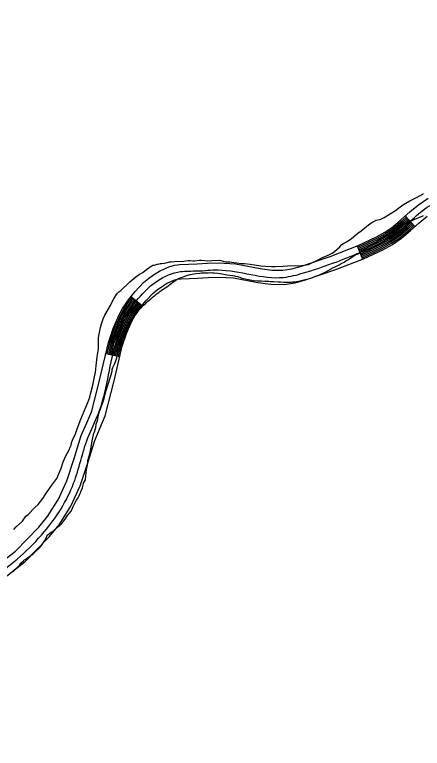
# Model space of a CAD drawing. Extents: x 3192986 to 3230865, y 867483 to 892886.
# Drawn here: x 3226691 to 3227546, y 874523 to 876062 of the extents above; entities that cross this region are included whole.
import ezdxf

# ---------------------------------------------------------------- set-up
doc = ezdxf.new("R2010")
doc.units = 0
doc.layers.add('V-ROAD-CNTR', color=7, linetype='Continuous')
doc.layers.add('V-SITE-VEGE', color=7, linetype='Continuous')

msp = doc.modelspace()

# ---------------------------------------------------------------- linework, layer by layer
at = {"layer": 'V-ROAD-CNTR'}
for p, q in [((3227510.5, 875639.7), (3227530.6, 875617.4)), ((3227409.6, 875577.1), (3227420.5, 875549.2)), ((3226934.8, 875471), (3226958.3, 875452.3)), ((3226882.2, 875351.7), (3226911.4, 875344.8))]:
    msp.add_line(p, q, dxfattribs=at)
for points in [[(3226637.2, 874894.8), (3226692.2, 874937.1), (3226741.4, 874987.4), (3226759.4, 875009.8), (3226782.5, 875046), (3226800.5, 875084.6), (3226815.3, 875131.3), (3226830.4, 875179.6), (3226841.9, 875205.8), (3226852.3, 875230.3), (3226870.4, 875301.3), (3226887.6, 875374.7), (3226897.6, 875403.9), (3226909.8, 875432.4), (3226917.1, 875445.9), (3226929.4, 875464.2), (3226943.3, 875481.7), (3226961, 875500.2), (3226971.4, 875508.8), (3226982.4, 875516.6), (3226995, 875524.3), (3227014.6, 875533.4), (3227026.1, 875536.6), (3227037.3, 875538.1), (3227055.7, 875538.8), (3227073.4, 875539.5), (3227095.1, 875540.6), (3227117.8, 875541.8), (3227154, 875539.6), (3227206.1, 875529.8), (3227230.5, 875526.3), (3227253.9, 875526), (3227272.8, 875529.1), (3227292.4, 875534.6), (3227352.6, 875554.8), (3227411.4, 875577.8), (3227449.9, 875595.7), (3227467.8, 875605.8), (3227484.6, 875617.1), (3227502, 875632), (3227519.8, 875648.1), (3227538.2, 875663), (3227558.3, 875677)], [(3226654.1, 874870), (3226712.1, 874914.6), (3226763.9, 874967.5), (3226783.8, 874992.3), (3226808.8, 875031.5), (3226828.5, 875073.7), (3226843.9, 875122.3), (3226858.6, 875169.1), (3226869.5, 875193.9), (3226880.8, 875220.7), (3226899.5, 875294.2), (3226916.5, 875366.4), (3226925.6, 875393.1), (3226936.9, 875419.3), (3226942.8, 875430.4), (3226953.7, 875446.5), (3226966, 875461.9), (3226981.6, 875478.2), (3226989.7, 875485), (3226998.8, 875491.5), (3227009.1, 875497.8), (3227025, 875505.2), (3227032.1, 875507.1), (3227039.9, 875508.1), (3227056.9, 875508.8), (3227074.7, 875509.6), (3227096.6, 875510.7), (3227117.6, 875511.7), (3227150.3, 875509.8), (3227201.2, 875500.2), (3227228.1, 875496.4), (3227256.1, 875496), (3227279.3, 875499.7), (3227301.3, 875506), (3227362.8, 875526.6), (3227423.2, 875550.2), (3227463.7, 875569), (3227483.6, 875580.2), (3227502.8, 875593.2), (3227521.8, 875609.5), (3227539.4, 875625.3), (3227556.3, 875639.1)], [(3227410.6, 875574.3), (3227412.6, 875575.1), (3227451.3, 875593), (3227469.4, 875603.2), (3227486.4, 875614.8), (3227504, 875629.8), (3227512.5, 875637.5)], [(3227411.7, 875571.5), (3227413.8, 875572.3), (3227452.7, 875590.4), (3227470.9, 875600.7), (3227488.2, 875612.4), (3227505.9, 875627.5), (3227514.5, 875635.2)], [(3227412.8, 875568.7), (3227414.9, 875569.5), (3227454.1, 875587.7), (3227472.5, 875598.1), (3227490.1, 875610), (3227507.9, 875625.3), (3227516.5, 875633)], [(3227413.9, 875565.9), (3227416.1, 875566.8), (3227455.4, 875585), (3227474.1, 875595.6), (3227491.9, 875607.6), (3227509.9, 875623), (3227518.5, 875630.8)], [(3227415, 875563.1), (3227417.3, 875564), (3227456.8, 875582.3), (3227475.7, 875593), (3227493.7, 875605.2), (3227511.9, 875620.7), (3227520.5, 875628.5)], [(3227416.1, 875560.3), (3227418.5, 875561.3), (3227458.2, 875579.7), (3227477.3, 875590.4), (3227495.5, 875602.8), (3227513.8, 875618.5), (3227522.5, 875626.3)], [(3227417.2, 875557.5), (3227419.7, 875558.5), (3227459.5, 875577), (3227478.8, 875587.9), (3227497.4, 875600.4), (3227515.8, 875616.2), (3227524.5, 875624.1)], [(3227418.3, 875554.7), (3227420.8, 875555.7), (3227460.9, 875574.3), (3227480.4, 875585.3), (3227499.2, 875598), (3227517.8, 875614), (3227526.6, 875621.8)], [(3227419.4, 875551.9), (3227422, 875553), (3227462.3, 875571.7), (3227482, 875582.8), (3227501, 875595.6), (3227519.8, 875611.7), (3227528.6, 875619.6)], [(3226885.1, 875351), (3226890.5, 875373.8), (3226900.4, 875402.9), (3226912.5, 875431.1), (3226919.7, 875444.4), (3226931.9, 875462.4), (3226937.2, 875469.1)], [(3226888, 875350.3), (3226893.4, 875373), (3226903.2, 875401.8), (3226915.2, 875429.8), (3226922.3, 875442.8), (3226934.3, 875460.7), (3226939.5, 875467.3)], [(3226891, 875349.6), (3226896.3, 875372.2), (3226906, 875400.7), (3226917.9, 875428.5), (3226924.8, 875441.2), (3226936.7, 875458.9), (3226941.9, 875465.4)], [(3226893.9, 875348.9), (3226899.1, 875371.4), (3226908.8, 875399.6), (3226920.6, 875427.2), (3226927.4, 875439.7), (3226939.1, 875457.1), (3226944.2, 875463.5)], [(3226896.8, 875348.2), (3226902, 875370.5), (3226911.6, 875398.5), (3226923.3, 875425.9), (3226930, 875438.1), (3226941.5, 875455.3), (3226946.6, 875461.7)], [(3226899.7, 875347.6), (3226904.9, 875369.7), (3226914.4, 875397.5), (3226926, 875424.6), (3226932.5, 875436.6), (3226944, 875453.6), (3226948.9, 875459.8)], [(3226902.6, 875346.9), (3226907.8, 875368.9), (3226917.2, 875396.4), (3226928.7, 875423.3), (3226935.1, 875435), (3226946.4, 875451.8), (3226951.3, 875457.9)], [(3226905.6, 875346.2), (3226910.7, 875368), (3226920, 875395.3), (3226931.5, 875421.9), (3226937.7, 875433.5), (3226948.8, 875450), (3226953.6, 875456.1)], [(3226908.5, 875345.5), (3226913.6, 875367.2), (3226922.8, 875394.2), (3226934.2, 875420.6), (3226940.3, 875431.9), (3226951.2, 875448.2), (3226956, 875454.2)]]:
    msp.add_lwpolyline(points, dxfattribs=at)
msp.add_spline([(3224952, 873265), (3224977.5, 873311.1), (3225010.1, 873358.4), (3225021.9, 873381.6), (3225028.8, 873407.2), (3225031.8, 873448.4), (3225027.8, 873496.4), (3224997.5, 873622.5), (3224978.2, 873749.8), (3224982.9, 873794.5), (3225005.6, 873934), (3225049.6, 874077.6), (3225069.7, 874131.2), (3225095.2, 874176.4), (3225122.7, 874208.6), (3225275, 874361.9), (3225308.9, 874403.2), (3225346.1, 874437.2), (3225384.2, 874467.8), (3225497.3, 874538.2), (3225537.4, 874551.2), (3225579.8, 874556.8), (3225625.8, 874556.4), (3225691.9, 874536), (3225743.9, 874517.6), (3225770.6, 874516.1), (3225906.6, 874516.7), (3225998.3, 874503.2), (3226219.8, 874510.6), (3226241.3, 874516.5), (3226259.8, 874527.9), (3226277, 874550.1), (3226289.2, 874579.8), (3226309.6, 874629), (3226341.3, 874678.5), (3226355.9, 874696.8), (3226376.2, 874712.9), (3226453.4, 874755), (3226528.3, 874807.7), (3226565.8, 874833.5), (3226645.7, 874882.4), (3226752.7, 874977.4), (3226814.5, 875079.1), (3226844.5, 875174.4), (3226866.5, 875225.5), (3226902, 875370.5), (3226923.3, 875425.9), (3226954.7, 875471.8), (3226990.6, 875504), (3227038.6, 875523.1), (3227074, 875524.5), (3227117.7, 875526.7), (3227255, 875511), (3227296.8, 875520.3), (3227417.3, 875564), (3227493.7, 875605.2), (3227529.6, 875636.7), (3227566, 875664.1), (3227647, 875692.3), (3227773.8, 875716.2), (3227904.1, 875727.7), (3228036.8, 875728.6), (3228120.8, 875742.2), (3228203.5, 875762.7), (3228283.2, 875795.9), (3228320.9, 875824), (3228354.7, 875863), (3228417.1, 875960.2), (3228450.4, 876000.8), (3228486.7, 876029.9), (3228556.6, 876061.9)], degree=3, dxfattribs=at)
at = {"layer": 'V-SITE-VEGE'}
for p, q in [((3227531, 875677.3), (3227544.7, 875683.9)), ((3227544.7, 875683.9), (3227548.9, 875686.6)), ((3227506.9, 875664.1), (3227520, 875671.8)), ((3227520, 875671.8), (3227531, 875677.3)), ((3227490.1, 875651.1), (3227500.1, 875658.7)), ((3227500.1, 875658.7), (3227506.9, 875664.1)), ((3227466.5, 875636.3), (3227480.7, 875645.6)), ((3227480.7, 875645.6), (3227490.1, 875651.1)), ((3227534.4, 875634.6), (3227540.3, 875637.4)), ((3227540.3, 875637.4), (3227544.5, 875638.5)), ((3227544.5, 875638.5), (3227548.6, 875640.7)), ((3227430.2, 875618.7), (3227433.4, 875621.4)), ((3227433.4, 875621.4), (3227440.7, 875626.3)), ((3227440.7, 875626.3), (3227444.9, 875628.5)), ((3227444.9, 875628.5), (3227449.6, 875630.7)), ((3227449.6, 875630.7), (3227453.3, 875631.8)), ((3227453.3, 875631.8), (3227457.6, 875632.5)), ((3227457.6, 875632.5), (3227466.5, 875636.3)), ((3227503.5, 875619.2), (3227512.6, 875624.6)), ((3227512.6, 875624.6), (3227519.2, 875627.4)), ((3227519.2, 875627.4), (3227530.3, 875632.8)), ((3227530.3, 875632.8), (3227534.4, 875634.6)), ((3227410.9, 875604), (3227418.2, 875608.4)), ((3227418.2, 875608.4), (3227430.2, 875618.7)), ((3227478, 875603.4), (3227484.1, 875607.4)), ((3227484.1, 875607.4), (3227488.1, 875610.3)), ((3227488.1, 875610.3), (3227493.2, 875613.1)), ((3227493.2, 875613.1), (3227496.4, 875615.2)), ((3227496.4, 875615.2), (3227501.6, 875618.3)), ((3227501.6, 875618.3), (3227503.5, 875619.2)), ((3227387.4, 875585.6), (3227396.8, 875591.6)), ((3227396.8, 875591.6), (3227402.5, 875596.4)), ((3227402.5, 875596.4), (3227410.9, 875604)), ((3227454.9, 875589.3), (3227462, 875593.3)), ((3227462, 875593.3), (3227466.4, 875596.1)), ((3227466.4, 875596.1), (3227473.8, 875600.1)), ((3227473.8, 875600.1), (3227478, 875603.4)), ((3227362.3, 875565), (3227373.2, 875575.2)), ((3227373.2, 875575.2), (3227377.4, 875580.1)), ((3227377.4, 875580.1), (3227381.1, 875582.3)), ((3227381.1, 875582.3), (3227387.4, 875585.6)), ((3227429.8, 875572.6), (3227439.6, 875578.9)), ((3227439.6, 875578.9), (3227443.8, 875581.5)), ((3227443.8, 875581.5), (3227454.9, 875589.3)), ((3227348.6, 875557.8), (3227357, 875561.7)), ((3227357, 875561.7), (3227362.3, 875565)), ((3227404.9, 875557.3), (3227411.3, 875560.6)), ((3227411.3, 875560.6), (3227422.1, 875567.2)), ((3227422.1, 875567.2), (3227424.4, 875568.8)), ((3227424.4, 875568.8), (3227429.8, 875572.6)), ((3227019.5, 875543.3), (3227026.4, 875544.5)), ((3227026.4, 875544.5), (3227046, 875544.9)), ((3227046, 875544.9), (3227055, 875546.6)), ((3227055, 875546.6), (3227059.2, 875546.7)), ((3227059.2, 875546.7), (3227064.5, 875545.7)), ((3227064.5, 875545.7), (3227068.3, 875545.8)), ((3227068.3, 875545.8), (3227078.3, 875547)), ((3227078.3, 875547), (3227082.5, 875547.1)), ((3227082.5, 875547.1), (3227089.5, 875546.2)), ((3227089.5, 875546.2), (3227095.3, 875545.8)), ((3227095.3, 875545.8), (3227104.3, 875546.5)), ((3227104.3, 875546.5), (3227120.7, 875546.8)), ((3227120.7, 875546.8), (3227128.2, 875545.3)), ((3227128.2, 875545.3), (3227133.5, 875543.8)), ((3227314.4, 875541.3), (3227326.5, 875546.8)), ((3227326.5, 875546.8), (3227335.5, 875551.7)), ((3227335.5, 875551.7), (3227348.6, 875557.8)), ((3227382.3, 875543.2), (3227386, 875545.5)), ((3227386, 875545.5), (3227391.2, 875548.6)), ((3227391.2, 875548.6), (3227400.3, 875554.7)), ((3227400.3, 875554.7), (3227404.9, 875557.3)), ((3226967.3, 875527.5), (3226972.5, 875530.8)), ((3226972.5, 875530.8), (3226980.9, 875536.3)), ((3226980.9, 875536.3), (3226984.1, 875536.8)), ((3226984.1, 875536.8), (3226989.9, 875538.5)), ((3226989.9, 875538.5), (3226992, 875538.6)), ((3226992, 875538.6), (3226996.7, 875540.3)), ((3226996.7, 875540.3), (3226999.4, 875540.3)), ((3226999.4, 875540.3), (3227004.7, 875540.9)), ((3227004.7, 875540.9), (3227008.4, 875541.5)), ((3227008.4, 875541.5), (3227015.8, 875543.3)), ((3227015.8, 875543.3), (3227019.5, 875543.3)), ((3227133.5, 875543.8), (3227142, 875543.4)), ((3227142, 875543.4), (3227146.3, 875543)), ((3227146.3, 875543), (3227151.6, 875542)), ((3227151.6, 875542), (3227156.9, 875541.6)), ((3227156.9, 875541.6), (3227165.9, 875540.2)), ((3227165.9, 875540.2), (3227172.9, 875539.8)), ((3227172.9, 875539.8), (3227185.1, 875538.4)), ((3227185.1, 875538.4), (3227194.1, 875537)), ((3227194.1, 875537), (3227207.4, 875535.1)), ((3227207.4, 875535.1), (3227217, 875534.2)), ((3227217, 875534.2), (3227229.7, 875533.9)), ((3227229.7, 875533.9), (3227237.7, 875534)), ((3227237.7, 875534), (3227254.1, 875534.3)), ((3227254.1, 875534.3), (3227263.1, 875535)), ((3227263.1, 875535), (3227292.8, 875535.6)), ((3227292.8, 875535.6), (3227307.1, 875538)), ((3227307.1, 875538), (3227314.4, 875541.3)), ((3227343.8, 875522.8), (3227360, 875531.5)), ((3227360, 875531.5), (3227364.6, 875533.6)), ((3227364.6, 875533.6), (3227371.5, 875537.3)), ((3227371.5, 875537.3), (3227375.9, 875539.9)), ((3227375.9, 875539.9), (3227382.3, 875543.2)), ((3226945.3, 875512.3), (3226952.6, 875517.7)), ((3226952.6, 875517.7), (3226959.4, 875521.5)), ((3226959.4, 875521.5), (3226967.3, 875527.5)), ((3227042, 875511.5), (3227052.3, 875515.2)), ((3227052.3, 875515.2), (3227058.8, 875517)), ((3227058.8, 875517), (3227071, 875519.2)), ((3227071, 875519.2), (3227079.5, 875520)), ((3227079.5, 875520), (3227083, 875520.4)), ((3227083, 875520.4), (3227087.8, 875520.8)), ((3227087.8, 875520.8), (3227097, 875520.7)), ((3227097, 875520.7), (3227101.2, 875521.1)), ((3227101.2, 875521.1), (3227106, 875520.5)), ((3227106, 875520.5), (3227109.2, 875520.4)), ((3227109.2, 875520.4), (3227116.9, 875519.8)), ((3227116.9, 875519.8), (3227122.5, 875518.9)), ((3227122.5, 875518.9), (3227126.4, 875518.1)), ((3227126.4, 875518.1), (3227132.4, 875517.3)), ((3227132.4, 875517.3), (3227135.8, 875516.5)), ((3227135.8, 875516.5), (3227142.6, 875515.9)), ((3227142.6, 875515.9), (3227148.4, 875515)), ((3227148.4, 875515), (3227152, 875514.2)), ((3227152, 875514.2), (3227154.2, 875513.5)), ((3227318.8, 875511.9), (3227329.1, 875515.8)), ((3227329.1, 875515.8), (3227333.3, 875517.9)), ((3227333.3, 875517.9), (3227339.6, 875520.7)), ((3227339.6, 875520.7), (3227343.8, 875522.8)), ((3226927, 875496), (3226932.7, 875501.4)), ((3226932.7, 875501.4), (3226940.6, 875508.5)), ((3226940.6, 875508.5), (3226945.3, 875512.3)), ((3227016.7, 875496), (3227025.3, 875502.7)), ((3227025.3, 875502.7), (3227033.4, 875507.6)), ((3227033.4, 875507.6), (3227038.1, 875509.9)), ((3227038.1, 875509.9), (3227042, 875511.5)), ((3227154.2, 875513.5), (3227158.1, 875512.6)), ((3227158.1, 875512.6), (3227160.5, 875511.9)), ((3227160.5, 875511.9), (3227163.1, 875511.3)), ((3227163.1, 875511.3), (3227167.2, 875509.3)), ((3227167.2, 875509.3), (3227171.1, 875508.7)), ((3227171.1, 875508.7), (3227192.2, 875504.7)), ((3227192.2, 875504.7), (3227200.2, 875504)), ((3227200.2, 875504), (3227205, 875503.9)), ((3227205, 875503.9), (3227208.2, 875503.4)), ((3227208.2, 875503.4), (3227215.7, 875503.3)), ((3227215.7, 875503.3), (3227218.6, 875502.9)), ((3227218.6, 875502.9), (3227224.4, 875502.8)), ((3227224.4, 875502.8), (3227228, 875502.3)), ((3227228, 875502.3), (3227233.9, 875502.2)), ((3227233.9, 875502.2), (3227244.1, 875501.5)), ((3227244.1, 875501.5), (3227248.4, 875501.4)), ((3227248.4, 875501.4), (3227254.7, 875500.8)), ((3227254.7, 875500.8), (3227266.1, 875500.6)), ((3227266.1, 875500.6), (3227270.8, 875500.9)), ((3227270.8, 875500.9), (3227273.9, 875501.4)), ((3227273.9, 875501.4), (3227279, 875501.8)), ((3227279, 875501.8), (3227282.4, 875502.4)), ((3227282.4, 875502.4), (3227286.1, 875502.8)), ((3227286.1, 875502.8), (3227289.5, 875504)), ((3227289.5, 875504), (3227300.2, 875506.4)), ((3227300.2, 875506.4), (3227306.6, 875508)), ((3227306.6, 875508), (3227312, 875509.6)), ((3227312, 875509.6), (3227318.8, 875511.9)), ((3226909.3, 875480.9), (3226913.4, 875483.6)), ((3226913.4, 875483.6), (3226918.1, 875488.4)), ((3226918.1, 875488.4), (3226927, 875496)), ((3226995.5, 875481.6), (3226998.9, 875484)), ((3226998.9, 875484), (3227006.1, 875488.5)), ((3227006.1, 875488.5), (3227013.2, 875493.2)), ((3227013.2, 875493.2), (3227016.7, 875496)), ((3226898.9, 875466.3), (3226903, 875473.3)), ((3226903, 875473.3), (3226906.7, 875478.2)), ((3226906.7, 875478.2), (3226909.3, 875480.9)), ((3226976.2, 875466.2), (3226979, 875468.6)), ((3226979, 875468.6), (3226982.9, 875471.4)), ((3226982.9, 875471.4), (3226985.4, 875473.6)), ((3226985.4, 875473.6), (3226987.6, 875476)), ((3226987.6, 875476), (3226989.8, 875477.1)), ((3226989.8, 875477.1), (3226993, 875479.5)), ((3226993, 875479.5), (3226995.5, 875481.6)), ((3226891.7, 875451.9), (3226895.3, 875459.4)), ((3226895.3, 875459.4), (3226898.9, 875466.3)), ((3226958.9, 875450.3), (3226961.2, 875452.4)), ((3226961.2, 875452.4), (3226965.1, 875455.8)), ((3226965.1, 875455.8), (3226967.4, 875458.4)), ((3226967.4, 875458.4), (3226970.3, 875460.8)), ((3226970.3, 875460.8), (3226972.8, 875462.9)), ((3226972.8, 875462.9), (3226976.2, 875466.2)), ((3226879.9, 875431.5), (3226887.1, 875443.3)), ((3226887.1, 875443.3), (3226891.7, 875451.9)), ((3226945, 875433.1), (3226948.2, 875437.2)), ((3226948.2, 875437.2), (3226950, 875439.8)), ((3226950, 875439.8), (3226951.7, 875442.7)), ((3226951.7, 875442.7), (3226954.7, 875446.3)), ((3226954.7, 875446.3), (3226956.7, 875447.7)), ((3226956.7, 875447.7), (3226958.9, 875450.3)), ((3226872.8, 875413.4), (3226876.3, 875424)), ((3226876.3, 875424), (3226879.9, 875431.5)), ((3226932.6, 875418.3), (3226938.3, 875425.7)), ((3226938.3, 875425.7), (3226945, 875433.1)), ((3226870.8, 875405.9), (3226872.8, 875413.4)), ((3226922.9, 875398.1), (3226927.3, 875407.9)), ((3226927.3, 875407.9), (3226929, 875411.6)), ((3226929, 875411.6), (3226932.6, 875418.3)), ((3226866.5, 875384.6), (3226870.8, 875405.9)), ((3226916.8, 875384.8), (3226920.1, 875392.3)), ((3226920.1, 875392.3), (3226922.9, 875398.1)), ((3226866.7, 875371.3), (3226866.5, 875384.6)), ((3226912.5, 875372.3), (3226914, 875376.6)), ((3226914, 875376.6), (3226915.8, 875382.2)), ((3226915.8, 875382.2), (3226916.8, 875384.8)), ((3226863.5, 875344.2), (3226866.3, 875361.3)), ((3226866.3, 875361.3), (3226866.7, 875371.3)), ((3226908.1, 875358.1), (3226908.9, 875362.2)), ((3226908.9, 875362.2), (3226911.2, 875368.2)), ((3226911.2, 875368.2), (3226912.5, 875372.3)), ((3226905.1, 875342.3), (3226906.1, 875347.4)), ((3226906.1, 875347.4), (3226907, 875354)), ((3226907, 875354), (3226908.1, 875358.1)), ((3226860.3, 875312.4), (3226862.1, 875332)), ((3226862.1, 875332), (3226863.5, 875344.2)), ((3226897.9, 875324.8), (3226900.7, 875330.5)), ((3226900.7, 875330.5), (3226905.1, 875342.3)), ((3226893.7, 875308.6), (3226895.3, 875314.8)), ((3226895.3, 875314.8), (3226895.6, 875317.8)), ((3226895.6, 875317.8), (3226896.7, 875321.9)), ((3226896.7, 875321.9), (3226897.9, 875324.8)), ((3226855, 875285.2), (3226857.4, 875299)), ((3226857.4, 875299), (3226860.3, 875312.4)), ((3226886, 875284.9), (3226891.9, 875302.5)), ((3226891.9, 875302.5), (3226893.7, 875308.6)), ((3226850.5, 875268.7), (3226855, 875285.2)), ((3226882.3, 875271.9), (3226886, 875284.9)), ((3226848.6, 875259.6), (3226850.5, 875268.7)), ((3226880.2, 875262.7), (3226882.3, 875271.9)), ((3226844.5, 875248.4), (3226848.6, 875259.6)), ((3226876, 875248.9), (3226878.6, 875256.9)), ((3226878.6, 875256.9), (3226880.2, 875262.7)), ((3226829.3, 875213.7), (3226839.9, 875238.8)), ((3226839.9, 875238.8), (3226844.5, 875248.4)), ((3226868.4, 875229.7), (3226876, 875248.9)), ((3226866.2, 875218.8), (3226867.3, 875225.8)), ((3226867.3, 875225.8), (3226868.4, 875229.7)), ((3226823.7, 875199.2), (3226829.3, 875213.7)), ((3226862, 875203.1), (3226865.1, 875213)), ((3226865.1, 875213), (3226866.2, 875218.8)), ((3226817.7, 875180.6), (3226821.2, 875191.2)), ((3226821.2, 875191.2), (3226823.7, 875199.2)), ((3226858, 875187.1), (3226860.7, 875196.5)), ((3226860.7, 875196.5), (3226862, 875203.1)), ((3226813.6, 875173.1), (3226817.7, 875180.6)), ((3226854.6, 875174.6), (3226857, 875184.2)), ((3226857, 875184.2), (3226858, 875187.1)), ((3226809, 875159.2), (3226810.5, 875166.1)), ((3226810.5, 875166.1), (3226813.6, 875173.1)), ((3226851.9, 875158.6), (3226853.3, 875168.5)), ((3226853.3, 875168.5), (3226854.6, 875174.6)), ((3226797.8, 875136.7), (3226805, 875149.6)), ((3226805, 875149.6), (3226807, 875154.9)), ((3226807, 875154.9), (3226809, 875159.2)), ((3226848.2, 875141.2), (3226850.5, 875151.3)), ((3226850.5, 875151.3), (3226851.9, 875158.6)), ((3226792.7, 875124.4), (3226797.8, 875136.7)), ((3226844.5, 875127.2), (3226848.2, 875141.2)), ((3226787.7, 875108.9), (3226792.7, 875124.4)), ((3226842.7, 875113.4), (3226844.1, 875121.4)), ((3226844.1, 875121.4), (3226844.5, 875127.2)), ((3226779, 875089.2), (3226787.7, 875108.9)), ((3226840, 875095), (3226841.4, 875108.3)), ((3226841.4, 875108.3), (3226842.7, 875113.4)), ((3226766.6, 875072.5), (3226779, 875089.2)), ((3226835.3, 875079.5), (3226839.3, 875086.7)), ((3226839.3, 875086.7), (3226840, 875095)), ((3226754.7, 875054.8), (3226766.6, 875072.5)), ((3226830.6, 875063.1), (3226833.1, 875069.4)), ((3226833.1, 875069.4), (3226834.2, 875075.2)), ((3226834.2, 875075.2), (3226835.3, 875079.5)), ((3226749.5, 875047.3), (3226754.7, 875054.8)), ((3226823.7, 875048.4), (3226825.8, 875052.8)), ((3226825.8, 875052.8), (3226827, 875055.2)), ((3226827, 875055.2), (3226828, 875057.6)), ((3226828, 875057.6), (3226830.6, 875063.1)), ((3226740.2, 875034.9), (3226749.5, 875047.3)), ((3226813.4, 875030.4), (3226817.7, 875038.6)), ((3226817.7, 875038.6), (3226820.5, 875043.6)), ((3226820.5, 875043.6), (3226822.2, 875046)), ((3226822.2, 875046), (3226823.7, 875048.4)), ((3226718.9, 875013.8), (3226732.9, 875028.4)), ((3226732.9, 875028.4), (3226740.2, 875034.9)), ((3226809.3, 875020.8), (3226812.4, 875027)), ((3226812.4, 875027), (3226813.4, 875030.4)), ((3226706.9, 874999.8), (3226714.2, 875010)), ((3226714.2, 875010), (3226718.9, 875013.8)), ((3226796.4, 875004.3), (3226801.6, 875011.7)), ((3226801.6, 875011.7), (3226809.3, 875020.8)), ((3226693.9, 874987.9), (3226706.9, 874999.8)), ((3226779.5, 874986.2), (3226785.4, 874990.7)), ((3226785.4, 874990.7), (3226789.4, 874994.7)), ((3226789.4, 874994.7), (3226793.6, 875000.5)), ((3226793.6, 875000.5), (3226796.4, 875004.3)), ((3226689.2, 874982.5), (3226693.9, 874987.9)), ((3226765, 874975), (3226767.4, 874976.5)), ((3226767.4, 874976.5), (3226770.4, 874978.3)), ((3226770.4, 874978.3), (3226772.4, 874979.8)), ((3226772.4, 874979.8), (3226779.5, 874986.2)), ((3226754.2, 874959), (3226757.3, 874965.2)), ((3226757.3, 874965.2), (3226758.5, 874968.6)), ((3226758.5, 874968.6), (3226760, 874971.3)), ((3226760, 874971.3), (3226765, 874975)), ((3226741.3, 874942.5), (3226744.5, 874945.1)), ((3226744.5, 874945.1), (3226747, 874948.9)), ((3226747, 874948.9), (3226750, 874953.2)), ((3226750, 874953.2), (3226751.7, 874955.6)), ((3226751.7, 874955.6), (3226754.2, 874959)), ((3226724.5, 874927.8), (3226730.4, 874932)), ((3226730.4, 874932), (3226737.8, 874939.4)), ((3226737.8, 874939.4), (3226739.3, 874940.6)), ((3226739.3, 874940.6), (3226741.3, 874942.5)), ((3226703.5, 874911.4), (3226708.9, 874916.7)), ((3226708.9, 874916.7), (3226710.2, 874918.1)), ((3226710.2, 874918.1), (3226712.6, 874919.5)), ((3226712.6, 874919.5), (3226714.8, 874920.7)), ((3226714.8, 874920.7), (3226718.5, 874923.5)), ((3226718.5, 874923.5), (3226722.5, 874926.3)), ((3226722.5, 874926.3), (3226724.5, 874927.8)), ((3226686.6, 874893.5), (3226690.9, 874898.3)), ((3226690.9, 874898.3), (3226695.1, 874902.1)), ((3226695.1, 874902.1), (3226701.7, 874908.5)), ((3226701.7, 874908.5), (3226703.5, 874911.4))]:
    msp.add_line(p, q, dxfattribs=at)

doc.saveas('drawing.dxf')
